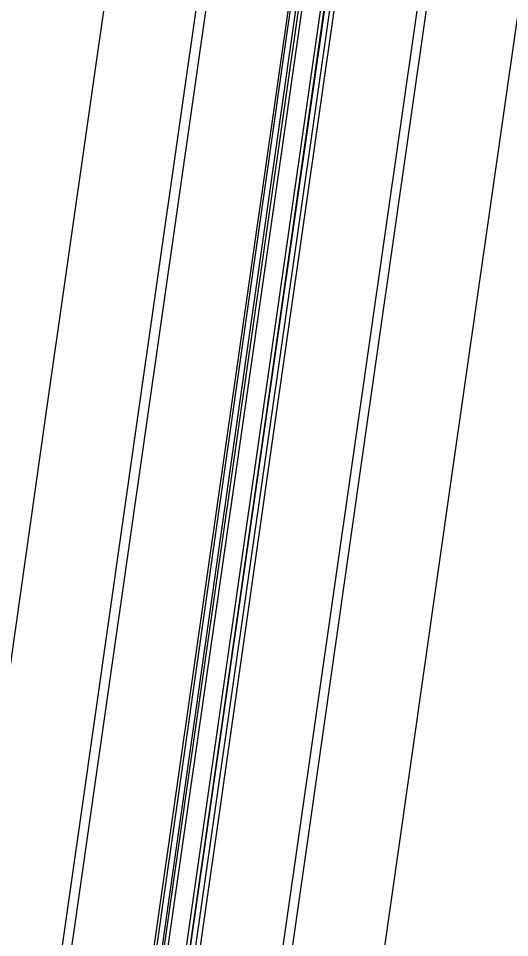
# Model space of a CAD drawing. Extents: x 1797478 to 1804836, y 246529 to 250952.
# Drawn here: x 1797985.5 to 1798012.4, y 249884.5 to 249934.9 of the extents above; entities that cross this region are included whole.
import ezdxf

# ---------------------------------------------------------------- set-up
doc = ezdxf.new("R2010")
doc.units = 0
for name, color, linetype in [('DRAINAGE', 7, 'Continuous'), ('EDPV-LINE', 7, 'Continuous'), ('SHDR-UPAV', 7, 'Continuous')]:
    doc.layers.add(name, color=color, linetype=linetype)

msp = doc.modelspace()

# ---------------------------------------------------------------- linework, layer by layer
for points in [[(1797951.99, 249668.29), (1797955.124, 249690.23), (1797958.66, 249714.978), (1797962.197, 249739.727), (1797965.078, 249759.89), (1797965.733, 249764.476), (1797969.269, 249789.224), (1797972.805, 249813.973), (1797976.341, 249838.721), (1797979.877, 249863.47), (1797983.414, 249888.219), (1797983.961, 249892.048), (1797986.95, 249912.967), (1797990.492, 249937.737), (1797994.314, 249962.635), (1797998.556, 249987.465), (1798001.173, 250001.643), (1798003.217, 250012.22), (1798008.296, 250036.893), (1798013.79, 250061.476), (1798019.699, 250085.963), (1798026.021, 250110.346)], [(1797951.99, 249668.29), (1797955.124, 249690.23), (1797958.66, 249714.978), (1797962.197, 249739.727), (1797965.078, 249759.89), (1797965.733, 249764.476), (1797969.269, 249789.224), (1797972.805, 249813.973), (1797976.341, 249838.721), (1797979.877, 249863.47), (1797983.414, 249888.219), (1797983.961, 249892.048), (1797986.95, 249912.967), (1797990.492, 249937.737), (1797994.314, 249962.635), (1797998.556, 249987.465), (1798001.173, 250001.643), (1798003.217, 250012.22), (1798008.296, 250036.893), (1798013.79, 250061.476), (1798019.699, 250085.963), (1798026.021, 250110.346)], [(1797951.99, 249668.29), (1797955.124, 249690.23), (1797958.66, 249714.978), (1797962.197, 249739.727), (1797965.078, 249759.89), (1797965.733, 249764.476), (1797969.269, 249789.224), (1797972.805, 249813.973), (1797976.341, 249838.721), (1797979.877, 249863.47), (1797983.414, 249888.219), (1797983.961, 249892.048), (1797986.95, 249912.967), (1797990.492, 249937.737), (1797994.314, 249962.635), (1797998.556, 249987.465), (1798001.173, 250001.643), (1798003.217, 250012.22), (1798008.296, 250036.893), (1798013.79, 250061.476), (1798019.699, 250085.963), (1798026.021, 250110.346)], [(1797951.99, 249668.29), (1797955.124, 249690.23), (1797958.66, 249714.978), (1797962.197, 249739.727), (1797965.078, 249759.89), (1797965.733, 249764.476), (1797969.269, 249789.224), (1797972.805, 249813.973), (1797976.341, 249838.721), (1797979.877, 249863.47), (1797983.414, 249888.219), (1797983.961, 249892.048), (1797986.95, 249912.967), (1797990.492, 249937.737), (1797994.314, 249962.635), (1797998.556, 249987.465), (1798001.173, 250001.643), (1798003.217, 250012.22), (1798008.296, 250036.893), (1798013.79, 250061.476), (1798019.699, 250085.963), (1798026.021, 250110.346)], [(1797956.939, 249667.583), (1797960.074, 249689.522), (1797963.61, 249714.271), (1797967.146, 249739.02), (1797970.027, 249759.182), (1797970.683, 249763.768), (1797974.219, 249788.517), (1797977.755, 249813.266), (1797981.291, 249838.014), (1797984.827, 249862.763), (1797988.363, 249887.512), (1797988.911, 249891.341), (1797991.899, 249912.26), (1797995.44, 249937.021), (1797999.25, 249961.835), (1798003.478, 249986.582), (1798006.085, 250000.712), (1798008.123, 250011.254), (1798013.184, 250035.843), (1798018.66, 250060.344), (1798024.549, 250084.749), (1798030.85, 250109.051)], [(1797957.455, 249667.51), (1797960.59, 249689.449), (1797964.126, 249714.197), (1797967.662, 249738.946), (1797970.543, 249759.109), (1797971.198, 249763.695), (1797974.734, 249788.443), (1797978.27, 249813.192), (1797981.807, 249837.94), (1797985.347, 249862.689), (1797988.886, 249887.437), (1797989.434, 249891.266), (1797992.426, 249912.185), (1797995.97, 249936.944), (1797999.782, 249961.749), (1798004.012, 249986.486), (1798006.621, 250000.611), (1798008.658, 250011.148), (1798013.718, 250035.729), (1798019.192, 250060.221), (1798025.079, 250084.616), (1798031.377, 250108.909)], [(1797962.119, 249666.843), (1797965.25, 249688.783), (1797968.781, 249713.532), (1797972.313, 249738.281), (1797975.19, 249758.445), (1797975.843, 249763.031), (1797979.37, 249787.781), (1797982.893, 249812.531), (1797986.416, 249837.282), (1797989.934, 249862.033), (1797993.453, 249886.784), (1797993.998, 249890.614), (1797996.972, 249911.535), (1798000.494, 249936.288), (1798004.273, 249961.02), (1798008.47, 249985.685), (1798011.059, 249999.769), (1798013.089, 250010.275), (1798018.134, 250034.781), (1798023.591, 250059.198), (1798029.46, 250083.52), (1798035.739, 250107.739)], [(1797962.416, 249666.801), (1797965.547, 249688.74), (1797969.078, 249713.49), (1797972.61, 249738.239), (1797975.487, 249758.402), (1797976.14, 249762.988), (1797979.667, 249787.738), (1797983.19, 249812.489), (1797986.713, 249837.24), (1797990.231, 249861.991), (1797993.75, 249886.742), (1797994.295, 249890.572), (1797997.269, 249911.493), (1798000.791, 249936.245), (1798004.569, 249960.972), (1798008.765, 249985.632), (1798011.353, 249999.714), (1798013.384, 250010.217), (1798018.427, 250034.718), (1798023.883, 250059.13), (1798029.751, 250083.447), (1798036.029, 250107.661)], [(1797962.425, 249666.799), (1797965.56, 249688.738), (1797969.096, 249713.487), (1797972.632, 249738.236), (1797975.513, 249758.398), (1797976.168, 249762.984), (1797979.705, 249787.733), (1797983.241, 249812.482), (1797986.778, 249837.23), (1797990.317, 249861.978), (1797993.857, 249886.727), (1797994.405, 249890.556), (1797997.397, 249911.475), (1798000.94, 249936.224), (1798004.738, 249960.945), (1798008.954, 249985.598), (1798011.555, 249999.675), (1798013.585, 250010.177), (1798018.627, 250034.675), (1798024.083, 250059.084), (1798029.95, 250083.397), (1798036.227, 250107.608)], [(1797962.631, 249666.77), (1797965.766, 249688.709), (1797969.302, 249713.458), (1797972.839, 249738.206), (1797975.719, 249758.369), (1797976.375, 249762.955), (1797979.911, 249787.704), (1797983.447, 249812.452), (1797986.983, 249837.201), (1797990.519, 249861.95), (1797994.056, 249886.698), (1797994.603, 249890.528), (1797997.592, 249911.447), (1798001.131, 249936.196), (1798004.925, 249960.915), (1798009.137, 249985.566), (1798011.735, 249999.641), (1798013.764, 250010.142), (1798018.806, 250034.637), (1798024.261, 250059.043), (1798030.127, 250083.353), (1798036.404, 250107.561)], [(1797963.621, 249666.628), (1797966.756, 249688.568), (1797970.292, 249713.316), (1797973.828, 249738.065), (1797976.709, 249758.228), (1797977.365, 249762.814), (1797980.901, 249787.562), (1797984.437, 249812.311), (1797987.973, 249837.059), (1797991.509, 249861.808), (1797995.045, 249886.557), (1797995.593, 249890.386), (1797998.582, 249911.305), (1798002.12, 249936.053), (1798005.913, 249960.755), (1798010.121, 249985.389), (1798012.717, 249999.455), (1798014.746, 250009.949), (1798019.784, 250034.427), (1798025.235, 250058.816), (1798031.098, 250083.11), (1798037.369, 250107.302)], [(1797963.819, 249666.6), (1797966.954, 249688.539), (1797970.49, 249713.288), (1797974.026, 249738.037), (1797976.907, 249758.199), (1797977.563, 249762.785), (1797981.099, 249787.534), (1797984.635, 249812.283), (1797988.171, 249837.031), (1797991.707, 249861.78), (1797995.243, 249886.528), (1797995.791, 249890.358), (1797998.78, 249911.277), (1798002.318, 249936.024), (1798006.11, 249960.723), (1798010.318, 249985.354), (1798012.914, 249999.418), (1798014.942, 250009.91), (1798019.98, 250034.385), (1798025.43, 250058.771), (1798031.292, 250083.062), (1798037.563, 250107.25)], [(1797963.828, 249666.599), (1797966.962, 249688.538), (1797970.499, 249713.287), (1797974.035, 249738.035), (1797976.916, 249758.198), (1797977.571, 249762.784), (1797981.107, 249787.533), (1797984.646, 249812.281), (1797988.186, 249837.029), (1797991.725, 249861.777), (1797995.265, 249886.525), (1797995.812, 249890.355), (1797998.804, 249911.274), (1798002.346, 249936.02), (1798006.14, 249960.718), (1798010.351, 249985.348), (1798012.949, 249999.411), (1798014.977, 250009.903), (1798020.014, 250034.377), (1798025.465, 250058.763), (1798031.326, 250083.053), (1798037.597, 250107.241)], [(1797964.116, 249666.558), (1797967.251, 249688.497), (1797970.787, 249713.246), (1797974.323, 249737.994), (1797977.204, 249758.157), (1797977.86, 249762.743), (1797981.396, 249787.491), (1797984.932, 249812.24), (1797988.468, 249836.989), (1797992.004, 249861.737), (1797995.54, 249886.486), (1797996.088, 249890.316), (1797999.077, 249911.235), (1798002.615, 249935.981), (1798006.406, 249960.675), (1798010.613, 249985.301), (1798013.208, 249999.362), (1798015.236, 250009.852), (1798020.273, 250034.322), (1798025.722, 250058.703), (1798031.583, 250082.989), (1798037.852, 250107.172)], [(1797968.798, 249665.889), (1797971.933, 249687.828), (1797975.469, 249712.577), (1797979.005, 249737.325), (1797981.886, 249757.488), (1797982.541, 249762.074), (1797986.077, 249786.823), (1797989.616, 249811.571), (1797993.156, 249836.319), (1797996.695, 249861.067), (1798000.235, 249885.815), (1798000.782, 249889.645), (1798003.774, 249910.564), (1798007.314, 249935.3), (1798011.096, 249959.914), (1798015.292, 249984.46), (1798017.881, 249998.476), (1798019.902, 250008.933), (1798024.922, 250033.324), (1798030.354, 250057.627), (1798036.196, 250081.834), (1798042.445, 250105.94)], [(1797969.314, 249665.815), (1797972.448, 249687.754), (1797975.985, 249712.503), (1797979.521, 249737.252), (1797982.402, 249757.414), (1797983.057, 249762), (1797986.593, 249786.749), (1797990.129, 249811.498), (1797993.665, 249836.246), (1797997.201, 249860.995), (1798000.738, 249885.743), (1798001.285, 249889.573), (1798004.274, 249910.492), (1798007.811, 249935.228), (1798011.588, 249959.834), (1798015.781, 249984.373), (1798018.367, 249998.384), (1798020.387, 250008.837), (1798025.406, 250033.22), (1798030.836, 250057.515), (1798036.675, 250081.714), (1798042.923, 250105.812)], [(1797974.263, 249665.108), (1797977.398, 249687.047), (1797980.934, 249711.796), (1797984.47, 249736.544), (1797987.351, 249756.707), (1797988.007, 249761.293), (1797991.543, 249786.042), (1797995.079, 249810.79), (1797998.615, 249835.539), (1798002.151, 249860.288), (1798005.687, 249885.036), (1798006.235, 249888.866), (1798009.224, 249909.785), (1798012.759, 249934.511), (1798016.524, 249959.034), (1798020.702, 249983.489), (1798023.279, 249997.453), (1798025.293, 250007.87), (1798030.295, 250032.171), (1798035.706, 250056.383), (1798041.526, 250080.5), (1798047.752, 250104.516)], [(1797974.263, 249665.108), (1797977.398, 249687.047), (1797980.934, 249711.796), (1797984.47, 249736.544), (1797987.351, 249756.707), (1797988.007, 249761.293), (1797991.543, 249786.042), (1797995.079, 249810.79), (1797998.615, 249835.539), (1798002.151, 249860.288), (1798005.687, 249885.036), (1798006.235, 249888.866), (1798009.224, 249909.785), (1798012.759, 249934.511), (1798016.524, 249959.034), (1798020.702, 249983.489), (1798023.279, 249997.453), (1798025.293, 250007.87), (1798030.295, 250032.171), (1798035.706, 250056.383), (1798041.526, 250080.5), (1798047.752, 250104.516)], [(1797974.263, 249665.108), (1797977.398, 249687.047), (1797980.934, 249711.796), (1797984.47, 249736.544), (1797987.351, 249756.707), (1797988.007, 249761.293), (1797991.543, 249786.042), (1797995.079, 249810.79), (1797998.615, 249835.539), (1798002.151, 249860.288), (1798005.687, 249885.036), (1798006.235, 249888.866), (1798009.224, 249909.785), (1798012.759, 249934.511), (1798016.524, 249959.034), (1798020.702, 249983.489), (1798023.279, 249997.453), (1798025.293, 250007.87), (1798030.295, 250032.171), (1798035.706, 250056.383), (1798041.526, 250080.5), (1798047.752, 250104.516)], [(1797974.263, 249665.108), (1797977.398, 249687.047), (1797980.934, 249711.796), (1797984.47, 249736.544), (1797987.351, 249756.707), (1797988.007, 249761.293), (1797991.543, 249786.042), (1797995.079, 249810.79), (1797998.615, 249835.539), (1798002.151, 249860.288), (1798005.687, 249885.036), (1798006.235, 249888.866), (1798009.224, 249909.785), (1798012.759, 249934.511), (1798016.524, 249959.034), (1798020.702, 249983.489), (1798023.279, 249997.453), (1798025.293, 250007.87), (1798030.295, 250032.171), (1798035.706, 250056.383), (1798041.526, 250080.5), (1798047.752, 250104.516)], [(1797974.263, 249665.108), (1797977.398, 249687.047), (1797980.934, 249711.796), (1797984.47, 249736.544), (1797987.351, 249756.707), (1797988.007, 249761.293), (1797991.543, 249786.042), (1797995.079, 249810.79), (1797998.615, 249835.539), (1798002.151, 249860.288), (1798005.687, 249885.036), (1798006.235, 249888.866), (1798009.224, 249909.785), (1798012.759, 249934.511), (1798016.524, 249959.034), (1798020.702, 249983.489), (1798023.279, 249997.453), (1798025.293, 250007.87), (1798030.295, 250032.171), (1798035.706, 250056.383), (1798041.526, 250080.5), (1798047.752, 250104.516)]]:
    msp.add_lwpolyline(points)
at = {"layer": 'DRAINAGE'}
for points in [[(1797962.119, 249666.843), (1797965.25, 249688.783), (1797968.781, 249713.532), (1797972.313, 249738.281), (1797975.19, 249758.445), (1797975.843, 249763.031), (1797979.37, 249787.781), (1797982.893, 249812.531), (1797986.416, 249837.282), (1797989.934, 249862.033), (1797993.453, 249886.784), (1797993.998, 249890.614), (1797996.972, 249911.535), (1798000.494, 249936.288), (1798004.273, 249961.02), (1798008.47, 249985.685), (1798011.059, 249999.769), (1798013.089, 250010.275), (1798018.134, 250034.781), (1798023.591, 250059.198), (1798029.46, 250083.52), (1798035.739, 250107.739)], [(1797964.116, 249666.558), (1797967.251, 249688.497), (1797970.787, 249713.246), (1797974.323, 249737.994), (1797977.204, 249758.157), (1797977.86, 249762.743), (1797981.396, 249787.491), (1797984.932, 249812.24), (1797988.468, 249836.989), (1797992.004, 249861.737), (1797995.54, 249886.486), (1797996.088, 249890.316), (1797999.077, 249911.235), (1798002.615, 249935.981), (1798006.406, 249960.675), (1798010.613, 249985.301), (1798013.208, 249999.362), (1798015.236, 250009.852), (1798020.273, 250034.322), (1798025.722, 250058.703), (1798031.583, 250082.989), (1798037.852, 250107.172)]]:
    msp.add_lwpolyline(points, dxfattribs=at)
at = {"layer": 'EDPV-LINE'}
for points in [[(1797951.99, 249668.29), (1797955.124, 249690.23), (1797958.66, 249714.978), (1797962.197, 249739.727), (1797965.078, 249759.89), (1797965.733, 249764.476), (1797969.269, 249789.224), (1797972.805, 249813.973), (1797976.341, 249838.721), (1797979.877, 249863.47), (1797983.414, 249888.219), (1797983.961, 249892.048), (1797986.95, 249912.967), (1797990.492, 249937.737), (1797994.314, 249962.635), (1797998.556, 249987.465), (1798001.173, 250001.643), (1798003.217, 250012.22), (1798008.296, 250036.893), (1798013.79, 250061.476), (1798019.699, 250085.963), (1798026.021, 250110.346)], [(1797951.99, 249668.29), (1797955.124, 249690.23), (1797958.66, 249714.978), (1797962.197, 249739.727), (1797965.078, 249759.89), (1797965.733, 249764.476), (1797969.269, 249789.224), (1797972.805, 249813.973), (1797976.341, 249838.721), (1797979.877, 249863.47), (1797983.414, 249888.219), (1797983.961, 249892.048), (1797986.95, 249912.967), (1797990.492, 249937.737), (1797994.314, 249962.635), (1797998.556, 249987.465), (1798001.173, 250001.643), (1798003.217, 250012.22), (1798008.296, 250036.893), (1798013.79, 250061.476), (1798019.699, 250085.963), (1798026.021, 250110.346)], [(1797962.119, 249666.843), (1797965.25, 249688.783), (1797968.781, 249713.532), (1797972.313, 249738.281), (1797975.19, 249758.445), (1797975.843, 249763.031), (1797979.37, 249787.781), (1797982.893, 249812.531), (1797986.416, 249837.282), (1797989.934, 249862.033), (1797993.453, 249886.784), (1797993.998, 249890.614), (1797996.972, 249911.535), (1798000.494, 249936.288), (1798004.273, 249961.02), (1798008.47, 249985.685), (1798011.059, 249999.769), (1798013.089, 250010.275), (1798018.134, 250034.781), (1798023.591, 250059.198), (1798029.46, 250083.52), (1798035.739, 250107.739)], [(1797964.116, 249666.558), (1797967.251, 249688.497), (1797970.787, 249713.246), (1797974.323, 249737.994), (1797977.204, 249758.157), (1797977.86, 249762.743), (1797981.396, 249787.491), (1797984.932, 249812.24), (1797988.468, 249836.989), (1797992.004, 249861.737), (1797995.54, 249886.486), (1797996.088, 249890.316), (1797999.077, 249911.235), (1798002.615, 249935.981), (1798006.406, 249960.675), (1798010.613, 249985.301), (1798013.208, 249999.362), (1798015.236, 250009.852), (1798020.273, 250034.322), (1798025.722, 250058.703), (1798031.583, 250082.989), (1798037.852, 250107.172)], [(1797974.263, 249665.108), (1797977.398, 249687.047), (1797980.934, 249711.796), (1797984.47, 249736.544), (1797987.351, 249756.707), (1797988.007, 249761.293), (1797991.543, 249786.042), (1797995.079, 249810.79), (1797998.615, 249835.539), (1798002.151, 249860.288), (1798005.687, 249885.036), (1798006.235, 249888.866), (1798009.224, 249909.785), (1798012.759, 249934.511), (1798016.524, 249959.034), (1798020.702, 249983.489), (1798023.279, 249997.453), (1798025.293, 250007.87), (1798030.295, 250032.171), (1798035.706, 250056.383), (1798041.526, 250080.5), (1798047.752, 250104.516)]]:
    msp.add_lwpolyline(points, dxfattribs=at)
at = {"layer": 'SHDR-UPAV'}
for points in [[(1797961.889, 249666.876), (1797965.024, 249688.815), (1797968.56, 249713.564), (1797972.096, 249738.312), (1797974.977, 249758.475), (1797975.632, 249763.061), (1797979.168, 249787.81), (1797982.705, 249812.558), (1797986.241, 249837.307), (1797989.777, 249862.056), (1797993.313, 249886.804), (1797993.86, 249890.634), (1797996.849, 249911.553), (1798000.389, 249936.304), (1798004.185, 249961.035), (1798008.399, 249985.698), (1798010.998, 249999.781), (1798013.029, 250010.287), (1798018.073, 250034.794), (1798023.531, 250059.212), (1798029.4, 250083.535), (1798035.679, 250107.755)], [(1797961.889, 249666.876), (1797965.024, 249688.815), (1797968.56, 249713.564), (1797972.096, 249738.312), (1797974.977, 249758.475), (1797975.632, 249763.061), (1797979.168, 249787.81), (1797982.705, 249812.558), (1797986.241, 249837.307), (1797989.777, 249862.056), (1797993.313, 249886.804), (1797993.86, 249890.634), (1797996.849, 249911.553), (1798000.389, 249936.304), (1798004.185, 249961.035), (1798008.399, 249985.698), (1798010.998, 249999.781), (1798013.029, 250010.287), (1798018.073, 250034.794), (1798023.531, 250059.212), (1798029.4, 250083.535), (1798035.679, 250107.755)], [(1797964.364, 249666.522), (1797967.499, 249688.461), (1797971.035, 249713.21), (1797974.571, 249737.959), (1797977.452, 249758.121), (1797978.107, 249762.707), (1797981.643, 249787.456), (1797985.179, 249812.205), (1797988.716, 249836.953), (1797992.252, 249861.702), (1797995.788, 249886.451), (1797996.335, 249890.28), (1797999.324, 249911.199), (1798002.863, 249935.945), (1798006.653, 249960.635), (1798010.859, 249985.256), (1798013.454, 249999.315), (1798015.481, 250009.804), (1798020.517, 250034.269), (1798025.966, 250058.646), (1798031.825, 250082.928), (1798038.094, 250107.107)], [(1797964.364, 249666.522), (1797967.499, 249688.461), (1797971.035, 249713.21), (1797974.571, 249737.959), (1797977.452, 249758.121), (1797978.107, 249762.707), (1797981.643, 249787.456), (1797985.179, 249812.205), (1797988.716, 249836.953), (1797992.252, 249861.702), (1797995.788, 249886.451), (1797996.335, 249890.28), (1797999.324, 249911.199), (1798002.863, 249935.945), (1798006.653, 249960.635), (1798010.859, 249985.256), (1798013.454, 249999.315), (1798015.481, 250009.804), (1798020.517, 250034.269), (1798025.966, 250058.646), (1798031.825, 250082.928), (1798038.094, 250107.107)]]:
    msp.add_lwpolyline(points, dxfattribs=at)

doc.saveas('drawing.dxf')
